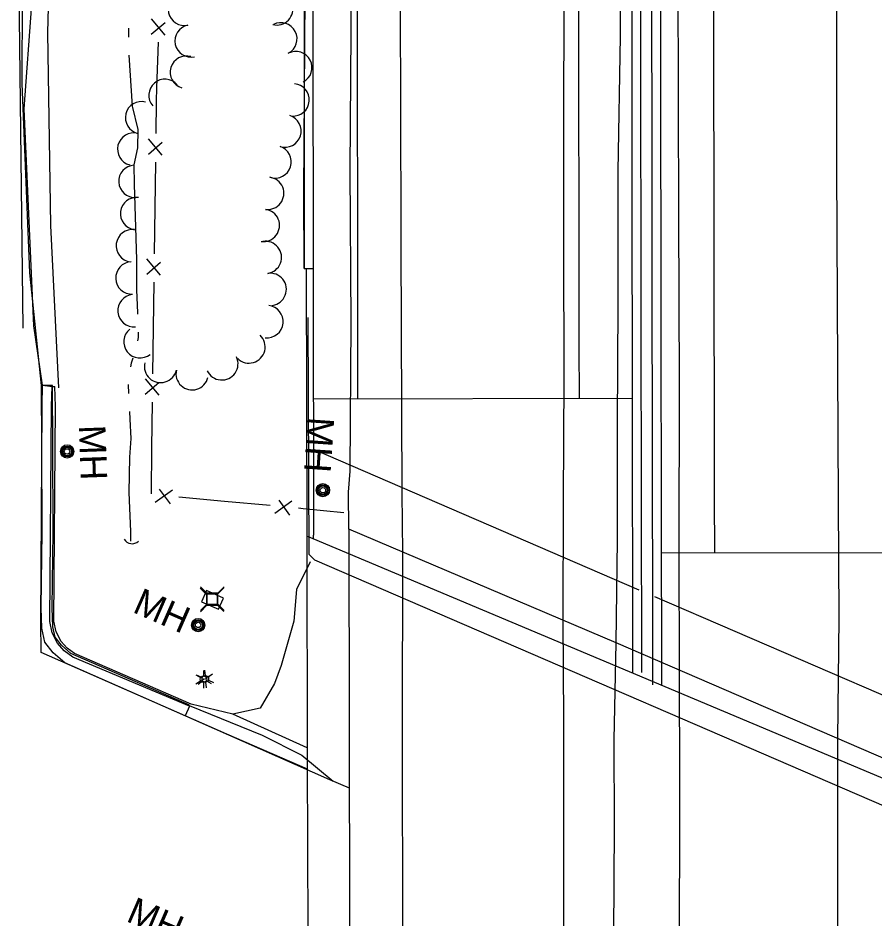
# Model space of a CAD drawing. Extents: x 588843 to 2552415, y 180129 to 269402.
# Drawn here: x 593872.4 to 594066, y 185559.6 to 185762.9 of the extents above; entities that cross this region are included whole.
import ezdxf

# ---------------------------------------------------------------- set-up
doc = ezdxf.new("R2010")
doc.units = 0
for name, color, linetype in [('Default', 7, 'Continuous'), ('E_AREA', 7, 'Continuous'), ('E_DRN', 7, 'Continuous'), ('E_FEN_P', 7, 'Continuous'), ('E_LAND_TreeLine_P', 7, 'Continuous'), ('E_LTG', 7, 'Continuous'), ('E_RDWY', 7, 'Continuous'), ('E_RDWY_AsphConc', 7, 'Continuous'), ('E_RDWY_BarrierConc', 7, 'Continuous'), ('E_RDWY_C_and_G', 7, 'Continuous'), ('E_RDWY_Gravel', 7, 'Continuous'), ('E_RDWY_PavtEdge', 7, 'Continuous'), ('E_STRUCT', 7, 'Continuous'), ('E_UTL_AG_Bold', 7, 'Continuous'), ('E_UTL_MH', 7, 'Continuous'), ('E_UTL_MH_Text', 7, 'Continuous'), ('E_WTR_P', 7, 'Continuous'), ('P_RDWY_BarrierConc', 7, 'Continuous'), ('P_RDWY_PavtEdge', 7, 'Continuous'), ('P_STRUCT', 7, 'Continuous')]:
    doc.layers.add(name, color=color, linetype=linetype)

# ---------------------------------------------------------------- blocks, each defined once
blk = doc.blocks.new('LPOL')
at = {"layer": 'Default'}
for p, q in [((-4, 0), (-1.5, 0)), ((-0.75, 1.3), (-2, 3.46)), ((0.75, 1.3), (2, 3.46)), ((1.5, 0), (4, 0)), ((-2, -3.46), (-0.75, -1.3)), ((2, -3.46), (0.75, -1.3))]:
    blk.add_line(p, q, dxfattribs=at)
for radius in [1.5, 1.5, 1.5, 0.125]:
    blk.add_circle((0, 0), radius, dxfattribs=at)
blk = doc.blocks.new('MHT')
at = {"layer": 'E_UTL_MH_Text'}
blk.add_text('MH', height=12, dxfattribs=at).set_placement((-9.81, -6))
blk = doc.blocks.new('PED')
at = {"layer": 'Default'}
for p, q in [((-2.5, 2.5), (-5.33, 5.33)), ((2.5, 2.5), (5.33, 5.33)), ((-2.5, -2.5), (-5.33, -5.33)), ((2.5, -2.5), (5.33, -5.33))]:
    blk.add_line(p, q, dxfattribs=at)
blk.add_lwpolyline([(-2.5, -2.5), (2.5, -2.5), (2.5, 2.5), (-2.5, 2.5)], close=True, dxfattribs=at)
blk = doc.blocks.new('MHO')
at = {"layer": 'Default'}
for centre, radius in [((0.08, -0.12), 3), ((0.08, -0.12), 2.43), ((0.07, -0.15), 1.94), ((0.02, -0.16), 1.21)]:
    blk.add_circle(centre, radius, dxfattribs=at)
blk = doc.blocks.new('CULV2_4')
at = {"layer": 'E_DRN'}
blk.add_arc((64.6, 48.4), 80.7, 216.8699, 323.1301, dxfattribs=at)
blk = doc.blocks.new('MHO_3')
at = {"layer": 'E_UTL_MH'}
for centre, radius in [((0.3, -0.4), 9.84), ((0.3, -0.4), 7.98), ((0.2, -0.5), 6.35), ((0.1, -0.5), 3.97)]:
    blk.add_circle(centre, radius, dxfattribs=at)
blk = doc.blocks.new('MHT_3')
at = {"layer": 'E_UTL_MH_Text'}
blk.add_text('MH', height=39.37, dxfattribs=at).set_placement((-32.2, -19.7))
blk = doc.blocks.new('PED_3')
at = {"layer": 'E_UTL_AG_Bold'}
for p, q in [((-8.2, 8.2), (-17.5, 17.5)), ((8.2, 8.2), (17.5, 17.5)), ((-8.2, -8.2), (-17.5, -17.5)), ((8.2, -8.2), (17.5, -17.5))]:
    blk.add_line(p, q, dxfattribs=at)
blk.add_lwpolyline([(-8.2, -8.2), (8.2, -8.2), (8.2, 8.2), (-8.2, 8.2)], close=True, dxfattribs=at)
blk = doc.blocks.new('LPOL_4')
at = {"layer": 'E_LTG'}
for p, q in [((-13.1, 0), (-4.9, 0)), ((-2.5, 4.3), (-6.6, 11.4)), ((2.5, 4.3), (6.6, 11.4)), ((4.9, 0), (13.1, 0)), ((-6.6, -11.4), (-2.5, -4.3)), ((6.6, -11.4), (2.5, -4.3))]:
    blk.add_line(p, q, dxfattribs=at)
for radius in [4.92, 4.92, 4.92, 0.41]:
    blk.add_circle((0, 0), radius, dxfattribs=at)

msp = doc.modelspace()

# ---------------------------------------------------------------- linework, layer by layer
at = {"layer": 'E_AREA'}
msp.add_lwpolyline([(593913.81, 185631.04), (593917.66, 185629.33), (593918.79, 185631.86), (593914.94, 185633.58)], close=True, dxfattribs=at)
at = {"layer": 'E_FEN_P'}
for p, q in [((593902.47, 185759.3), (593905.63, 185761.92)), ((593905.6, 185759.04), (593902.58, 185762.74)), ((593901.84, 185732.16), (593904.95, 185734.83)), ((593904.98, 185731.95), (593901.88, 185735.6)), ((593904.62, 185704.84), (593901.53, 185708.48)), ((593901.48, 185705.04), (593904.59, 185707.72)), ((593901.13, 185677.93), (593904.24, 185680.6)), ((593904.27, 185677.72), (593901.17, 185681.37)), ((593907.27, 185656.27), (593903.38, 185653.48)), ((593906.81, 185653.16), (593904.39, 185656.47)), ((593934.27, 185653.75), (593930.38, 185650.95)), ((593933.81, 185650.63), (593931.4, 185653.95))]:
    msp.add_line(p, q, dxfattribs=at)
for points in [[(593903.78, 185747.14), (593904.1, 185757.49)], [(593903.59, 185736.79), (593903.68, 185744.1), (593903.78, 185747.14)], [(593903.37, 185720.03), (593903.5, 185730.38)], [(593903.23, 185709.67), (593903.37, 185720.03)], [(593903.01, 185692.91), (593903.15, 185703.26)], [(593902.88, 185682.56), (593903.01, 185692.91)], [(593902.66, 185665.79), (593902.79, 185676.15)], [(593902.52, 185655.44), (593902.66, 185665.79)], [(593919.03, 185653.71), (593908.72, 185654.68)], [(593929.34, 185652.75), (593919.03, 185653.71)], [(593946.02, 185651.12), (593936.83, 185652.05), (593935.72, 185652.15)]]:
    msp.add_lwpolyline(points, dxfattribs=at)
at = {"layer": 'E_LAND_TreeLine_P'}
for centre, start, end in [((593909.98, 185764.88), 102.0391, 282.0391), ((593930.83, 185764.98), 256.2064, 76.2064), ((593911.5, 185757.73), 102.0391, 282.0391), ((593931.77, 185758.2), 297.4205, 117.4205), ((593935.14, 185751.71), 297.4205, 117.4205), ((593910.42, 185750.68), 73.574, 253.574), ((593905.6, 185745.44), 40.9547, 220.9547), ((593934.53, 185744.42), 265.1492, 85.1492), ((593900.31, 185740.39), 75.8955, 255.8955), ((593932.69, 185737.38), 252.3637, 72.3637), ((593898.53, 185733.3), 75.8955, 255.8955), ((593930.47, 185730.41), 252.3637, 72.3637), ((593898.8, 185726.01), 93.4061, 273.4061), ((593928.79, 185723.31), 262.296, 82.296), ((593899.17, 185718.72), 82.5466, 262.5466), ((593927.81, 185716.06), 262.296, 82.296), ((593898.23, 185711.47), 82.5466, 262.5466), ((593928.26, 185708.83), 278.6202, 98.6202), ((593898.12, 185704.18), 92.6937, 272.6937), ((593929.35, 185701.6), 278.6202, 98.6202), ((593898.59, 185696.79), 95.3754, 275.3754), ((593928.63, 185694.33), 263.9403, 83.9403), ((593899.94, 185689.78), 128.8788, 308.8788), ((593924.56, 185688.6), 225.9919, 45.9919), ((593918.44, 185684.79), 205.0222, 25.0222), ((593904.6, 185684.19), 167.0214, 347.0214), ((593911.73, 185682.55), 167.0214, 347.0214)]:
    msp.add_arc(centre, 3.66, start, end, dxfattribs=at)
at = {"layer": 'E_RDWY'}
for points in [[(593959.3, 185642.07), (593959.16, 185655.66), (593958.95, 185711.62), (593958.86, 185745.19), (593958.74, 185780.52), (593958.78, 185812.97), (593958.77, 185848.82), (593958.71, 185881.07), (593958.69, 185916.44), (593958.71, 185953.07), (593958.76, 185985.26), (593958.66, 186022.22), (593958.67, 186054.7), (593958.69, 186089.53), (593958.96, 186126.59), (593958.97, 186145.28)], [(593995.5, 185626.87), (593995.63, 185653.87), (593995.73, 185681.63), (593995.69, 185711.5), (593995.66, 185737.97), (593995.76, 185768.54), (593995.76, 185792.56), (593995.67, 185822.87), (593995.77, 185848.12), (593995.64, 185877.81), (593995.77, 185906.27), (593995.66, 185936.63), (593995.63, 185960.91), (593995.71, 185989.51), (593995.53, 186014.49), (593995.69, 186037.4), (593995.66, 186060.5), (593995.68, 186084.25), (593995.72, 186110.68), (593995.77, 186135.67)], [(594021.79, 185615.43), (594021.75, 185642.51), (594021.79, 185680.23), (594021.64, 185718.17), (594021.59, 185744.33), (594021.5, 185772.77), (594021.62, 185807.36), (594021.45, 185835.4), (594021.62, 185866.87), (594021.6, 185895.17), (594021.57, 185926.11), (594021.61, 185960.68), (594021.47, 185994.92), (594021.41, 186026.92), (594021.31, 186057.33), (594021.47, 186092.67), (594021.49, 186129.13)], [(594057.6, 185599.99), (594057.84, 185627.31), (594057.71, 185653.59), (594057.36, 185729.28), (594057.31, 185765.88), (594057.35, 185798.26), (594057.15, 185839.82), (594056.9, 185876.82), (594056.92, 185913.24), (594056.81, 185948.68), (594056.8, 185989.22), (594056.78, 186018.75), (594056.93, 186054.65), (594057.02, 186090.76), (594057, 186119.86)], [(593877.72, 185679.9), (593875.08, 185705.32), (593873.35, 185748.14), (593873.39, 185767.91)], [(593959.87, 185420.54), (593959.84, 185445.18), (593959.68, 185484.05), (593959.45, 185518.19), (593959.33, 185553.9), (593959.27, 185602.1), (593959.3, 185642.07)], [(593995.63, 185404.88), (593995.6, 185440.77), (593995.74, 185473.91), (593995.68, 185502.41), (593995.72, 185538.18), (593995.67, 185568.02), (593995.66, 185604.47), (593995.5, 185626.87)], [(594022.14, 185393.45), (594022.21, 185425.91), (594022.13, 185466.23), (594022.08, 185503.34), (594021.81, 185547.03), (594021.91, 185590.06), (594021.79, 185615.43)], [(593947.25, 185588.92), (593942.84, 185590.82), (593923.24, 185599.49), (593910.27, 185605.16)], [(594057.68, 185378.51), (594057.47, 185403.68), (594057.63, 185436.51), (594057.67, 185474.34), (594057.7, 185515.46), (594057.58, 185553.57), (594057.6, 185599.99)]]:
    msp.add_lwpolyline(points, dxfattribs=at)
at = {"layer": 'E_RDWY_AsphConc'}
for points in [[(593877.95, 185679.95), (593876, 185693.37), (593873.79, 185742.37), (593877.26, 185789.76)], [(593920.95, 185605.63), (593911.51, 185607.93)], [(593919.6, 185601.15), (593910.16, 185605.29)], [(593937.73, 185598.06), (593920.95, 185605.63)], [(593937.75, 185593.23), (593919.6, 185601.15)]]:
    msp.add_lwpolyline(points, dxfattribs=at)
at = {"layer": 'E_RDWY_BarrierConc'}
msp.add_lwpolyline([(593937.57, 186241.13), (593937.46, 186191.77), (593937.44, 186142.33), (593937.33, 186091.78), (593937.2, 186041.14), (593937.14, 185989.12), (593937.29, 185932.98), (593937.11, 185882.1), (593937.27, 185829.01), (593937.27, 185779.4), (593936.91, 185723.47), (593936.92, 185706.41)], dxfattribs=at)
at = {"layer": 'E_RDWY_C_and_G'}
for points in [[(593911.17, 185607.44), (593910.16, 185605.29), (593883.95, 185616.81), (593877.63, 185619.59), (593877.57, 185626.5), (593877.83, 185675.33), (593877.95, 185679.95), (593880.09, 185679.67), (593880.68, 185679.66)], [(593910.27, 185605.16), (593894.92, 185612), (593882.96, 185617.22), (593880.36, 185619.52), (593878.47, 185621.94), (593877.77, 185625.06), (593877.65, 185629.67), (593877.84, 185646.85), (593877.78, 185666.28), (593877.72, 185679.9)], [(593911.1, 185607.68), (593895.92, 185614.29), (593884.32, 185619.35), (593882.19, 185621.24), (593880.79, 185623.04), (593880.26, 185625.38), (593880.15, 185629.69), (593880.34, 185646.84), (593880.28, 185666.29), (593880.22, 185679.91), (593877.72, 185679.9)], [(593911.17, 185607.44), (593884.78, 185618.55), (593882.85, 185619.91), (593881.3, 185621.69), (593881.3, 185621.69), (593880.12, 185624.04), (593879.59, 185626.61), (593879.59, 185626.61), (593879.93, 185675.24), (593880.09, 185679.67)], [(593911.51, 185607.93), (593885.17, 185619.38), (593883.5, 185620.54), (593882.13, 185622.05), (593882.13, 185622.05), (593880.99, 185624.24), (593880.49, 185626.67), (593880.49, 185626.67), (593880.88, 185675.13), (593880.68, 185679.66)]]:
    msp.add_lwpolyline(points, dxfattribs=at)
at = {"layer": 'E_RDWY_Gravel'}
for points in [[(593881.64, 185679.36), (593879.78, 185716.06), (593879.17, 185759.65), (593880.46, 185810.4), (593880.79, 185860.45), (593880.51, 185874.82), (593883.56, 185923.19), (593884.79, 185971.34), (593888.18, 186017.39), (593897.48, 186069.88), (593905.73, 186121.89)], [(593938.41, 185640.05), (593935.33, 185633.81), (593934.73, 185626.68), (593931.84, 185616.67), (593930.36, 185612.54), (593927.09, 185607), (593920.95, 185605.63)], [(593911.06, 185607.59), (593927.52, 185600.93), (593936.54, 185596.38), (593943.58, 185590.5)]]:
    msp.add_lwpolyline(points, dxfattribs=at)
at = {"layer": 'E_RDWY_PavtEdge'}
msp.add_lwpolyline([(593873.59, 185692.85), (593872.4, 185788.5)], dxfattribs=at)
at = {"layer": 'E_STRUCT'}
for points in [[(593947.07, 185655.79), (593947.41, 185660.57), (593947.63, 185694.12), (593947.4, 185728.64), (593947.66, 185759.7), (593947.65, 185791.56), (593947.63, 185821.53), (593947.56, 185857.9), (593947.58, 185899.82), (593947.58, 185937.11), (593947.63, 185974.19), (593947.61, 186011.71), (593947.53, 186044.47), (593947.73, 186090.13), (593947.75, 186127.35), (593947.81, 186148.2)], [(594007.48, 185621.74), (594007.8, 185644.98), (594007.83, 185671.26), (594007.95, 185698.3), (594007.95, 185728.35), (594008.47, 185758.75), (594008.65, 185791.93), (594008.59, 185821.62), (594008.66, 185847.79), (594008.8, 185881.99), (594009.05, 185912.79), (594009.1, 185945.13), (594008.95, 185976.13), (594008.95, 186007.86), (594008.75, 186038.52), (594008.94, 186065.49), (594009.16, 186097.12), (594009.12, 186123.45), (594009.19, 186132.22)], [(594089.61, 185575.54), (593939.45, 185640.42), (593938.15, 185641.72), (593937.91, 185695.24)], [(593947.15, 185647.44), (593947.07, 185655.79)], [(593947.53, 185425.93), (594007.57, 185399.67), (594069.43, 185373.6), (594069.03, 185595.2), (594007.48, 185621.74), (593947.15, 185647.44), (593947.53, 185425.93)], [(593938.1, 185432.27), (594092.05, 185366.69), (594091.65, 185474.37), (594091.41, 185581.17), (593937.6, 185645.83)], [(593937.6, 185645.83), (593937.74, 185594.93), (593937.91, 185537.56), (593938.1, 185432.27)], [(594007.57, 185399.67), (594007.57, 185428.21), (594007.32, 185465.26), (594007.38, 185496.34), (594007.27, 185528.01), (594006.95, 185555.68), (594007.15, 185580.26), (594007.06, 185599.87), (594007.48, 185621.74)]]:
    msp.add_lwpolyline(points, dxfattribs=at)
at = {"layer": 'E_WTR_P'}
for points in [[(593897.37, 185760.61), (593897.37, 185758.59)], [(593897.41, 185754.53), (593898.22, 185743.02), (593899.47, 185737.72), (593899.38, 185733.6), (593898.55, 185729.75), (593898.67, 185725.4)], [(593898.67, 185725.4), (593899.13, 185708.29), (593899.18, 185701.52), (593899.4, 185696.33), (593899.41, 185696.02)], [(593899.51, 185691.97), (593899.55, 185690.76), (593899.36, 185689.97)], [(593898.33, 185686.05), (593897.98, 185684.92), (593897.8, 185684.1)], [(593897.26, 185680.11), (593897.32, 185678.09)], [(593897.55, 185674.04), (593897.68, 185672.27), (593897.92, 185667.9), (593897.6, 185663.69), (593897.46, 185655.75), (593897.77, 185646.91), (593897.84, 185644.69)]]:
    msp.add_lwpolyline(points, dxfattribs=at)
at = {"layer": 'P_RDWY_BarrierConc'}
msp.add_line((593939.04, 185706.25), (593937.04, 185706.25), dxfattribs=at)
for radius, start, end in [(137507.12, 179.769059, 180.1191305), (137505.12, 179.769059, 180.1191305), (137502.62, 179.769059, 180.1203068), (137500.62, 179.769059, 180.1203068), (137581.12, 179.7862412, 180.0810951), (137579.12, 179.7862412, 180.081095)]:
    msp.add_arc((731518.05, 185900.98), radius, start, end, dxfattribs=at)
at = {"layer": 'P_RDWY_PavtEdge'}
for p, q in [((594011.11, 185676.93), (593939.1, 185676.79)), ((594089.68, 185642.14), (594017.68, 185641.99))]:
    msp.add_line(p, q, dxfattribs=at)
for radius, end in [(137569.12, 180.0933637), (137519.12, 180.0933589), (137488.62, 180.1079179)]:
    msp.add_arc((731518.05, 185900.98), radius, 179.769059, end, dxfattribs=at)
at = {"layer": 'P_STRUCT'}
for p, q in [((593937.71, 185646.06), (593937.59, 185706.25)), ((593939.04, 185706.25), (593939.16, 185646.06)), ((593939.13, 185665.47), (594012.64, 185633.72)), ((593937.71, 185645.78), (593937.71, 185646.06)), ((593939.16, 185645.17), (593939.16, 185646.06)), ((594089.76, 185600.41), (594016.24, 185632.16))]:
    msp.add_line(p, q, dxfattribs=at)

# ---------------------------------------------------------------- block references
at = {"layer": 'E_DRN', "xscale": 0.024970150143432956, "yscale": 0.024970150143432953, "rotation": -7.810379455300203}
msp.add_blockref('CULV2_4', (593896.39, 185645.18), dxfattribs=at)
at = {"layer": 'E_LTG'}
for name, p, xscale, yscale, rotation in [('LPOL', (593914.29, 185613.53), 0.5000000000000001, 0.5, -89.67337617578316), ('LPOL_4', (593914.71, 185613.6), 0.1524003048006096, 0.15240030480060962, -84.36014555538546)]:
    msp.add_blockref(name, p, dxfattribs=dict(at, xscale=xscale, yscale=yscale, rotation=rotation))
at = {"layer": 'E_UTL_AG_Bold'}
for name, p, xscale, yscale, rotation in [('PED_3', (593916.22, 185631.47), 0.1524003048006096, 0.1524003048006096, -89.2544447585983), ('PED', (593916.3, 185631.75), 0.5, 0.4999999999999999, -90.05020803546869)]:
    msp.add_blockref(name, p, dxfattribs=dict(at, xscale=xscale, yscale=yscale, rotation=rotation))
at = {"layer": 'E_UTL_MH'}
for name, p, xscale, yscale, rotation in [('MHO', (593883.49, 185665.07), 0.4999999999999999, 0.4999999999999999, -23.641824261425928), ('MHO_3', (593941.2, 185656.2), 0.15240030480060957, 0.15240030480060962, 86.1441324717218), ('MHO', (593913.15, 185625.8), 0.5, 0.4999999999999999, -90.05020803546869)]:
    msp.add_blockref(name, p, dxfattribs=dict(at, xscale=xscale, yscale=yscale, rotation=rotation))
at = {"layer": 'E_UTL_MH_Text'}
for name, p, xscale, yscale, rotation in [('MHT_3', (593940.51, 185667.81), 0.15240030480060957, 0.15240030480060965, -93.85586752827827), ('MHT', (593889.3, 185666.07), 0.49999999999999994, 0.5000000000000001, -87.92994382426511), ('MHT', (593903.74, 185629.56), 0.4999999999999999, 0.4999999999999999, -23.641824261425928), ('MHT', (593902.28, 185559.76), 0.49999999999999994, 0.5000000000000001, -23.33669759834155)]:
    msp.add_blockref(name, p, dxfattribs=dict(at, xscale=xscale, yscale=yscale, rotation=rotation))

doc.saveas('drawing.dxf')
